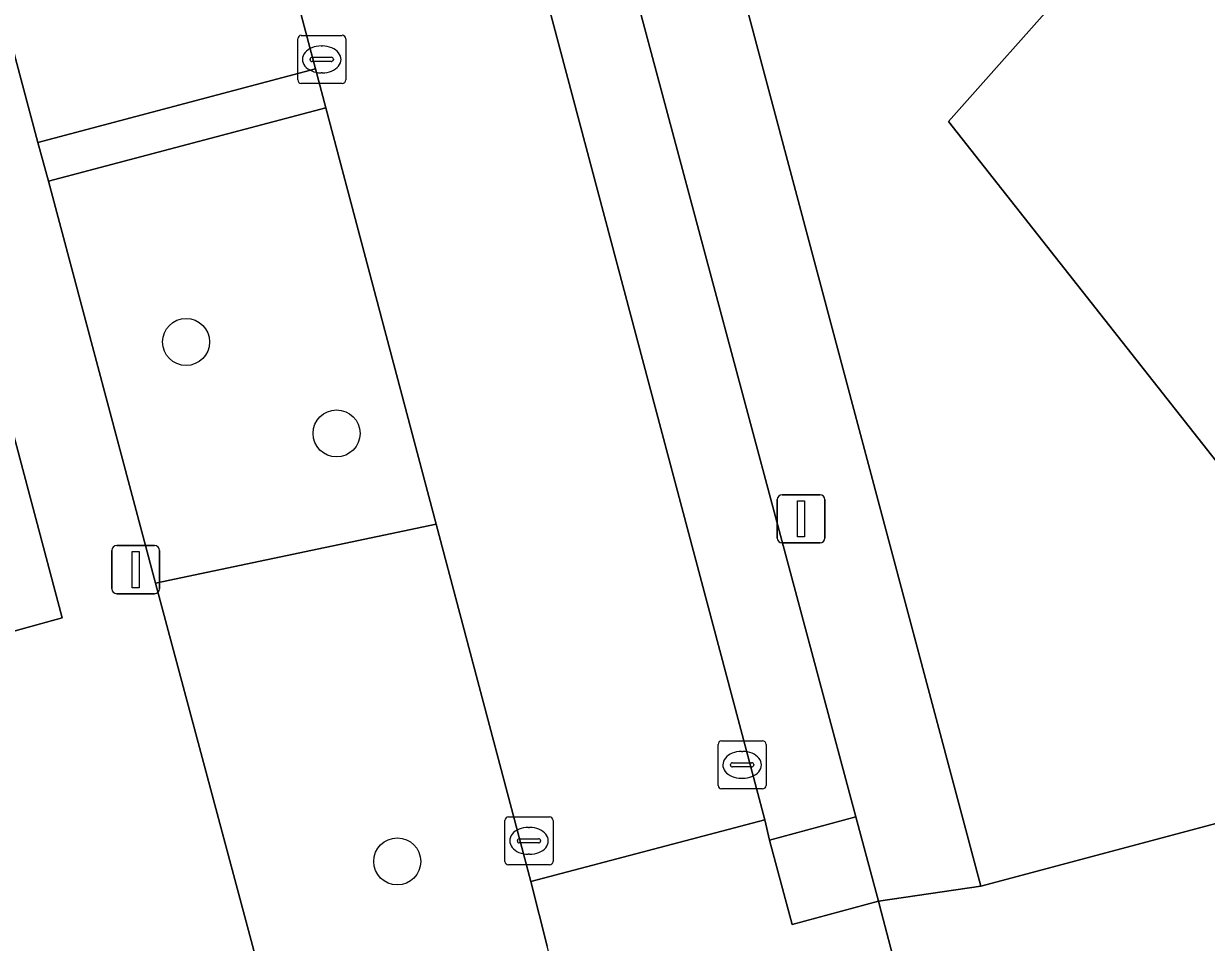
# Model space of a CAD drawing. Extents: x 162542 to 163147, y 380779 to 381521.
# Drawn here: x 162623.92 to 162648.52, y 381178.9 to 381198.02 of the extents above; entities that cross this region are included whole.
import ezdxf

# ---------------------------------------------------------------- set-up
doc = ezdxf.new("R2010")
doc.units = 0
for name, color, linetype in [('IMGEO_Boom', 7, 'Continuous'), ('IMGEO_Erf', 7, 'Continuous'), ('IMGEO_Groenvoorziening', 7, 'Continuous'), ('IMGEO_Kolk', 7, 'Continuous'), ('IMGEO_Lichtmast', 7, 'Continuous'), ('IMGEO_Parkeervlak_open', 7, 'Continuous'), ('IMGEO_Rijbaan_lokaal_open', 7, 'Continuous'), ('IMGEO_Voetpad_open', 7, 'Continuous')]:
    doc.layers.add(name, color=color, linetype=linetype)

msp = doc.modelspace()

# ---------------------------------------------------------------- linework, layer by layer
at = {"layer": 'IMGEO_Boom'}
for centre in [(162627.297, 381191.395), (162630.426, 381189.493), (162631.69, 381180.587)]:
    msp.add_circle(centre, 0.489, dxfattribs=at)
at = {"layer": 'IMGEO_Erf'}
msp.add_lwpolyline([(162617.376, 381202.762), (162619.768, 381193.842), (162622.098, 381185.153), (162622.152, 381184.95), (162624.72, 381185.656), (162620.363, 381202.065)], close=True, dxfattribs=at)
at = {"layer": 'IMGEO_Groenvoorziening'}
for points in [[(162650.664, 381204.44), (162648.167, 381207.261), (162638.909, 381198.566), (162643.831, 381180.07), (162653.633, 381182.688), (162643.156, 381195.983)], [(162630.206, 381196.27), (162624.433, 381194.739), (162626.664, 381186.379), (162632.502, 381187.604)], [(162632.502, 381187.604), (162626.664, 381186.379), (162629.355, 381176.297), (162630.35, 381172.815), (162632.19, 381173.314), (162634.858, 381177.742), (162635.064, 381177.813), (162634.81, 381178.822), (162634.471, 381180.17)], [(162641.228, 381181.512), (162639.433, 381181.031), (162639.902, 381179.278), (162641.697, 381179.759)]]:
    msp.add_lwpolyline(points, close=True, dxfattribs=at)
msp.add_lwpolyline([(162628.759, 381203.56), (162626.145, 381204.038), (162624.69, 381205.627), (162622.148, 381203.299), (162624.216, 381195.549), (162629.992, 381197.079), (162629.042, 381200.665)], dxfattribs=at)
at = {"layer": 'IMGEO_Kolk'}
for p, q in [((162629.618, 381196.849), (162629.618, 381197.701)), ((162629.693, 381197.775), (162630.545, 381197.775)), ((162630.619, 381197.701), (162630.619, 381196.849)), ((162630.106, 381197.555), (162630.131, 381197.555)), ((162629.877, 381197.269), (162629.877, 381197.281)), ((162630.315, 381197.232), (162629.917, 381197.232)), ((162629.92, 381197.318), (162630.318, 381197.318)), ((162630.361, 381197.281), (162630.361, 381197.269)), ((162630.129, 381196.995), (162630.104, 381196.995)), ((162630.545, 381196.775), (162629.693, 381196.775)), ((162638.362, 381182.17), (162638.362, 381183.022)), ((162638.437, 381183.096), (162639.289, 381183.096)), ((162639.363, 381183.022), (162639.363, 381182.17)), ((162638.664, 381182.639), (162639.062, 381182.639)), ((162638.85, 381182.876), (162638.875, 381182.876)), ((162638.621, 381182.59), (162638.621, 381182.602)), ((162639.059, 381182.553), (162638.661, 381182.553)), ((162639.105, 381182.602), (162639.105, 381182.59)), ((162638.873, 381182.316), (162638.848, 381182.316)), ((162639.289, 381182.096), (162638.437, 381182.096)), ((162633.929, 381180.589), (162633.929, 381181.441)), ((162634.004, 381181.515), (162634.856, 381181.515)), ((162634.93, 381181.441), (162634.93, 381180.589)), ((162634.417, 381181.295), (162634.442, 381181.295)), ((162634.188, 381181.009), (162634.188, 381181.021)), ((162634.626, 381180.972), (162634.228, 381180.972)), ((162634.231, 381181.058), (162634.629, 381181.058)), ((162634.672, 381181.021), (162634.672, 381181.009)), ((162634.44, 381180.735), (162634.415, 381180.735)), ((162634.856, 381180.515), (162634.004, 381180.515))]:
    msp.add_line(p, q, dxfattribs=at)
for points in [[(162629.618, 381196.849), (162629.618, 381197.701)], [(162629.693, 381197.775), (162630.545, 381197.775)], [(162630.619, 381197.701), (162630.619, 381196.849)], [(162630.545, 381196.775), (162629.693, 381196.775)], [(162638.362, 381182.17), (162638.362, 381183.022)], [(162638.437, 381183.096), (162639.289, 381183.096)], [(162639.363, 381183.022), (162639.363, 381182.17)], [(162639.289, 381182.096), (162638.437, 381182.096)], [(162633.929, 381180.589), (162633.929, 381181.441)], [(162634.004, 381181.515), (162634.856, 381181.515)], [(162634.93, 381181.441), (162634.93, 381180.589)], [(162634.856, 381180.515), (162634.004, 381180.515)]]:
    msp.add_lwpolyline(points, dxfattribs=at)
for centre, radius, start, end in [((162629.695, 381197.699), 0.0765, 91.552, 178.448), ((162629.695, 381197.699), 0.0765, 91.552, 178.448), ((162630.543, 381197.699), 0.0765, 1.552, 88.448), ((162630.543, 381197.699), 0.0765, 1.552, 88.448), ((162629.917, 381197.278), 0.0403, 85.8775, 175.7526), ((162629.914, 381197.268), 0.0366, 178.938, 274.7102), ((162630.318, 381197.275), 0.043, 264.8664, 352.4533), ((162630.322, 381197.28), 0.0386, 1.7309, 96.639), ((162629.695, 381196.851), 0.0765, 181.552, 268.448), ((162629.695, 381196.851), 0.0765, 181.552, 268.448), ((162630.543, 381196.851), 0.0765, 271.552, 358.448), ((162630.543, 381196.851), 0.0765, 271.552, 358.448), ((162638.439, 381183.02), 0.0765, 91.552, 178.448), ((162638.439, 381183.02), 0.0765, 91.552, 178.448), ((162639.287, 381183.02), 0.0765, 1.552, 88.448), ((162639.287, 381183.02), 0.0765, 1.552, 88.448), ((162638.661, 381182.599), 0.0403, 85.8775, 175.7526), ((162639.066, 381182.601), 0.0386, 1.7309, 96.639), ((162638.658, 381182.589), 0.0366, 178.938, 274.7102), ((162639.062, 381182.596), 0.043, 264.8664, 352.4533), ((162638.439, 381182.172), 0.0765, 181.552, 268.448), ((162638.439, 381182.172), 0.0765, 181.552, 268.448), ((162639.287, 381182.172), 0.0765, 271.552, 358.448), ((162639.287, 381182.172), 0.0765, 271.552, 358.448), ((162634.006, 381181.439), 0.0765, 91.552, 178.448), ((162634.006, 381181.439), 0.0765, 91.552, 178.448), ((162634.854, 381181.439), 0.0765, 1.552, 88.448), ((162634.854, 381181.439), 0.0765, 1.552, 88.448), ((162634.228, 381181.018), 0.0403, 85.8775, 175.7526), ((162634.225, 381181.008), 0.0366, 178.938, 274.7102), ((162634.629, 381181.015), 0.043, 264.8664, 352.4533), ((162634.633, 381181.02), 0.0386, 1.7309, 96.639), ((162634.006, 381180.591), 0.0765, 181.552, 268.448), ((162634.006, 381180.591), 0.0765, 181.552, 268.448), ((162634.854, 381180.591), 0.0765, 271.552, 358.448), ((162634.854, 381180.591), 0.0765, 271.552, 358.448)]:
    msp.add_arc(centre, radius, start, end, dxfattribs=at)
for centre, major_axis, ratio, start_param, end_param in [((162630.105, 381197.275), (-0.387, 0.002), 0.722429, 4.712389, 7.853982), ((162630.13, 381197.275), (-0.39, 0.002), 0.717154, 1.570796, 4.712389), ((162638.849, 381182.596), (-0.387, 0.002), 0.722429, 4.712389, 7.853982), ((162638.874, 381182.596), (-0.39, 0.002), 0.717154, 1.570796, 4.712389), ((162634.416, 381181.015), (-0.387, 0.002), 0.722429, 4.712389, 7.853982), ((162634.441, 381181.015), (-0.39, 0.002), 0.717154, 1.570796, 4.712389)]:
    msp.add_ellipse(centre, major_axis=major_axis, ratio=ratio, start_param=start_param, end_param=end_param, dxfattribs=at)
at = {"layer": 'IMGEO_Lichtmast'}
for p, q in [((162639.594, 381187.315), (162639.594, 381188.115)), ((162639.594, 381188.115), (162639.594, 381187.315)), ((162639.694, 381188.215), (162640.484, 381188.215)), ((162640.484, 381188.215), (162639.694, 381188.215)), ((162640.584, 381188.115), (162640.584, 381187.315)), ((162640.584, 381187.315), (162640.584, 381188.115)), ((162625.853, 381187.158), (162626.643, 381187.158)), ((162626.643, 381187.158), (162625.853, 381187.158)), ((162640.484, 381187.215), (162639.694, 381187.215)), ((162639.694, 381187.215), (162640.484, 381187.215)), ((162625.753, 381186.258), (162625.753, 381187.058)), ((162625.753, 381187.058), (162625.753, 381186.258)), ((162626.743, 381187.058), (162626.743, 381186.258)), ((162626.743, 381186.258), (162626.743, 381187.058)), ((162626.643, 381186.158), (162625.853, 381186.158)), ((162625.853, 381186.158), (162626.643, 381186.158))]:
    msp.add_line(p, q, dxfattribs=at)
for points in [[(162640.014, 381188.09), (162640.164, 381188.09), (162640.164, 381187.34), (162640.014, 381187.34), (162640.014, 381188.09)], [(162626.173, 381187.033), (162626.323, 381187.033), (162626.323, 381186.283), (162626.173, 381186.283), (162626.173, 381187.033)]]:
    msp.add_lwpolyline(points, dxfattribs=at)
for centre, start, end in [((162639.694, 381188.115), 90, 180), ((162639.694, 381188.115), 90, 180), ((162640.484, 381188.115), 0, 90), ((162640.484, 381188.115), 360, 90), ((162639.694, 381187.315), 180, 270), ((162639.694, 381187.315), 180, 270), ((162640.484, 381187.315), 270, 0), ((162640.484, 381187.315), 270, 0), ((162625.853, 381187.058), 90, 180), ((162625.853, 381187.058), 90, 180), ((162626.643, 381187.058), 0, 90), ((162626.643, 381187.058), 360, 90), ((162625.853, 381186.258), 180, 270), ((162625.853, 381186.258), 180, 270), ((162626.643, 381186.258), 270, 0), ((162626.643, 381186.258), 270, 0)]:
    msp.add_arc(centre, 0.1, start, end, dxfattribs=at)
at = {"layer": 'IMGEO_Parkeervlak_open'}
msp.add_lwpolyline([(162636.524, 381199.081), (162636.299, 381199.923), (162634.537, 381199.517), (162639.333, 381181.455), (162639.433, 381181.031), (162641.228, 381181.512)], close=True, dxfattribs=at)
at = {"layer": 'IMGEO_Rijbaan_lokaal_open'}
for points in [[(162629.042, 381200.665), (162629.992, 381197.079), (162630.206, 381196.27), (162632.502, 381187.604), (162634.471, 381180.17), (162639.333, 381181.455), (162634.537, 381199.517), (162634.531, 381199.538)], [(162644.195, 381170.241), (162641.762, 381179.517), (162641.697, 381179.759), (162639.902, 381179.278), (162639.433, 381181.031), (162639.333, 381181.455), (162634.471, 381180.17), (162634.81, 381178.822)]]:
    msp.add_lwpolyline(points, dxfattribs=at)
at = {"layer": 'IMGEO_Voetpad_open'}
for points in [[(162623.896, 381178.638), (162624.853, 381175.019), (162629.355, 381176.297), (162626.664, 381186.379), (162624.433, 381194.739), (162624.216, 381195.549), (162622.148, 381203.299), (162624.69, 381205.627), (162625.273, 381206.161), (162630.092, 381210.576), (162660.951, 381239.561), (162662.218, 381238.238), (162662.638, 381238.636), (162665.881, 381241.702)], [(162673.979, 381234.315), (162669.948, 381238.638), (162668.885, 381237.638), (162672.906, 381233.335), (162649.563, 381211.338), (162645.49, 381215.653), (162644.02, 381214.272), (162648.108, 381209.969), (162636.524, 381199.081), (162641.228, 381181.512), (162641.697, 381179.759), (162643.831, 381180.07), (162638.909, 381198.566), (162648.167, 381207.261), (162653.658, 381212.378), (162662.06, 381220.329), (162663.537, 381221.72), (162667.173, 381225.141), (162678.234, 381235.545)], [(162620.363, 381202.065), (162624.72, 381185.656), (162622.152, 381184.95)], [(162678.158, 381189.24), (162654.703, 381182.974), (162653.633, 381182.688), (162643.831, 381180.07), (162641.697, 381179.759), (162641.762, 381179.517), (162644.195, 381170.241), (162646.164, 381170.751), (162646.633, 381170.872), (162650.506, 381178.074), (162669.386, 381183.119), (162670.936, 381177.305), (162672.612, 381177.749), (162671.064, 381183.564), (162697.537, 381190.645)]]:
    msp.add_lwpolyline(points, dxfattribs=at)
for points in [[(162660.986, 381211.497), (162688.758, 381192.072), (162690.949, 381192.615), (162682.507, 381201.562), (162678.452, 381205.871), (162675.077, 381209.457), (162671.062, 381213.723), (162667.349, 381217.669), (162663.537, 381221.72), (162662.06, 381220.329), (162668.918, 381213.104), (162666.594, 381211.38), (162659.812, 381214.758), (162655.776, 381210.209), (162653.658, 381212.378), (162648.167, 381207.261), (162650.664, 381204.44), (162643.156, 381195.983), (162653.633, 381182.688), (162654.703, 381182.974), (162649.968, 381195.455), (162649.886, 381195.669), (162648.992, 381198.027)], [(162630.206, 381196.27), (162629.992, 381197.079), (162624.216, 381195.549), (162624.433, 381194.739)]]:
    msp.add_lwpolyline(points, close=True, dxfattribs=at)

doc.saveas('drawing.dxf')
